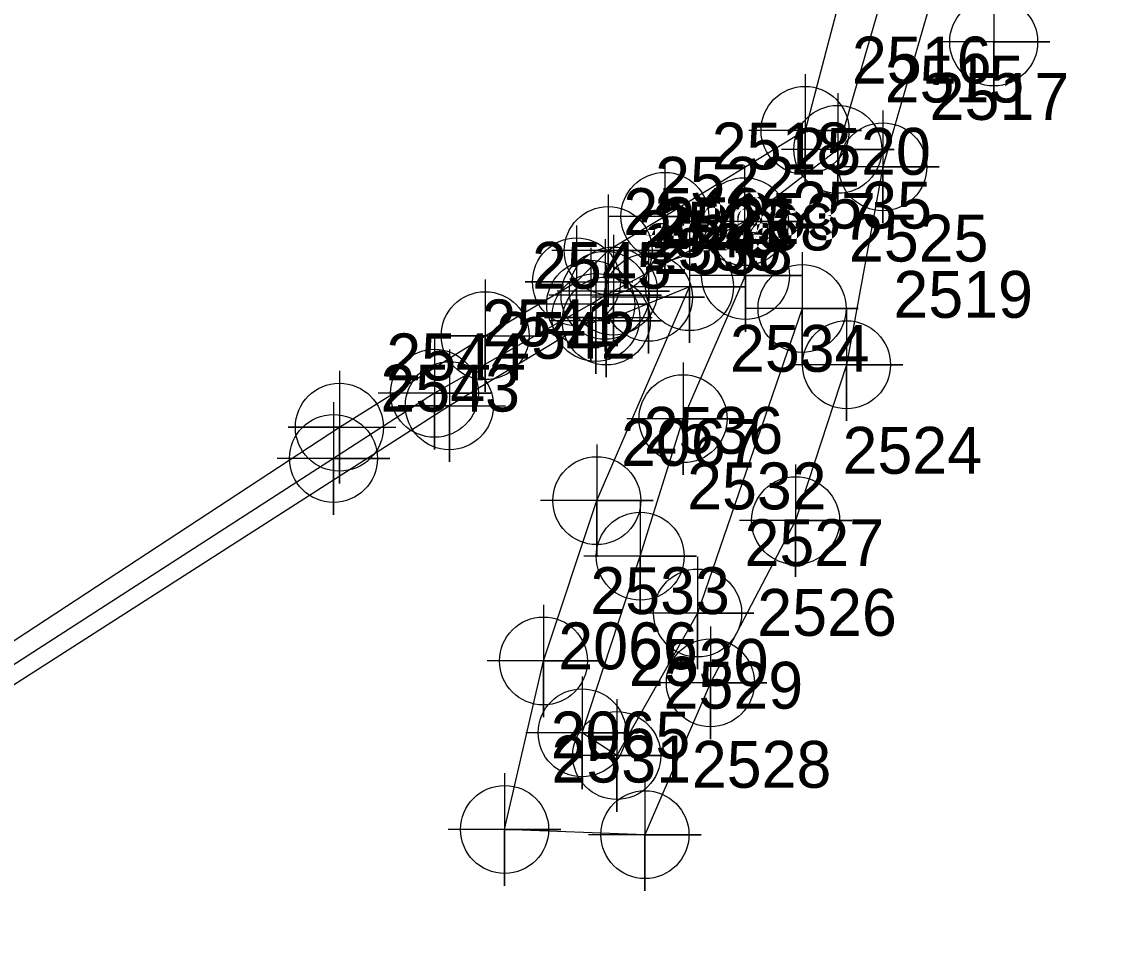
# Model space of a CAD drawing. Extents: x 2062781 to 2066835, y 358981 to 366501.
# Drawn here: x 2064112 to 2064169.7, y 361376.3 to 361425.6 of the extents above; entities that cross this region are included whole.
import ezdxf

# ---------------------------------------------------------------- set-up
doc = ezdxf.new("R2010")
doc.units = 0
for name, color, linetype in [('Exist DTM Breakline', 7, 'Continuous'), ('Exist DTM Breakline Cogo Number', 7, 'Continuous'), ('Exist DTM Breakline Cogo Point CELL', 7, 'Continuous'), ('Exist DTM Ridgeline', 7, 'Continuous'), ('Exist DTM Ridgeline Cogo Number', 7, 'Continuous'), ('Exist DTM Ridgeline Cogo Point CELL', 7, 'Continuous'), ('Exist Roads Curbs', 7, 'Continuous'), ('Exist Roads Curbs Cogo Number', 7, 'Continuous'), ('Exist Roads Curbs Cogo Point CELL', 7, 'Continuous')]:
    doc.layers.add(name, color=color, linetype=linetype)

msp = doc.modelspace()

# ---------------------------------------------------------------- linework, layer by layer
at = {"layer": 'Exist DTM Breakline'}
for points in [[(2064167.966, 361461.696), (2064157.029, 361451.052), (2064155.86, 361441.057), (2064158.815, 361430.322), (2064155.475, 361418.752), (2064150.498, 361414.897), (2064143.512, 361411.198), (2064143.071, 361410.97)], [(2064153.569, 361410.27), (2064148.003, 361394.03), (2064143.692, 361386.43), (2064141.846, 361387.645), (2064144.944, 361397.057), (2064147.228, 361404.392), (2064150.555, 361412.029)], [(2064142.307, 361410.497), (2064143.071, 361410.97)], [(2064142.307, 361410.497), (2064133.982, 361405.747), (2064128.596, 361402.271)], [(2064128.596, 361402.271), (2064088.508, 361376.404)]]:
    msp.add_lwpolyline(points, dxfattribs=at)
at = {"layer": 'Exist DTM Breakline Cogo Point CELL'}
for points in [[(2064155.475, 361421.752), (2064155.475, 361415.752), (2064155.475, 361418.752), (2064158.475, 361418.752), (2064152.475, 361418.752)], [(2064155.475, 361421.752), (2064155.475, 361415.752), (2064155.475, 361418.752), (2064158.475, 361418.752), (2064152.475, 361418.752)], [(2064155.475, 361421.752), (2064155.475, 361415.752), (2064155.475, 361418.752), (2064158.475, 361418.752), (2064152.475, 361418.752)], [(2064150.498, 361417.897), (2064150.498, 361411.897), (2064150.498, 361414.897), (2064153.498, 361414.897), (2064147.498, 361414.897)], [(2064150.498, 361417.897), (2064150.498, 361411.897), (2064150.498, 361414.897), (2064153.498, 361414.897), (2064147.498, 361414.897)], [(2064150.498, 361417.897), (2064150.498, 361411.897), (2064150.498, 361414.897), (2064153.498, 361414.897), (2064147.498, 361414.897)], [(2064150.555, 361415.029), (2064150.555, 361409.029), (2064150.555, 361412.029), (2064153.555, 361412.029), (2064147.555, 361412.029)], [(2064150.555, 361415.029), (2064150.555, 361409.029), (2064150.555, 361412.029), (2064153.555, 361412.029), (2064147.555, 361412.029)], [(2064150.555, 361415.029), (2064150.555, 361409.029), (2064150.555, 361412.029), (2064153.555, 361412.029), (2064147.555, 361412.029)], [(2064143.512, 361414.198), (2064143.512, 361408.198), (2064143.512, 361411.198), (2064146.512, 361411.198), (2064140.512, 361411.198)], [(2064143.512, 361414.198), (2064143.512, 361408.198), (2064143.512, 361411.198), (2064146.512, 361411.198), (2064140.512, 361411.198)], [(2064143.512, 361414.198), (2064143.512, 361408.198), (2064143.512, 361411.198), (2064146.512, 361411.198), (2064140.512, 361411.198)], [(2064143.071, 361413.97), (2064143.071, 361407.97), (2064143.071, 361410.97), (2064146.071, 361410.97), (2064140.071, 361410.97)], [(2064143.071, 361413.97), (2064143.071, 361407.97), (2064143.071, 361410.97), (2064146.071, 361410.97), (2064140.071, 361410.97)], [(2064143.071, 361413.97), (2064143.071, 361407.97), (2064143.071, 361410.97), (2064146.071, 361410.97), (2064140.071, 361410.97)], [(2064142.307, 361413.497), (2064142.307, 361407.497), (2064142.307, 361410.497), (2064145.307, 361410.497), (2064139.307, 361410.497)], [(2064142.307, 361413.497), (2064142.307, 361407.497), (2064142.307, 361410.497), (2064145.307, 361410.497), (2064139.307, 361410.497)], [(2064142.307, 361413.497), (2064142.307, 361407.497), (2064142.307, 361410.497), (2064145.307, 361410.497), (2064139.307, 361410.497)], [(2064153.569, 361413.27), (2064153.569, 361407.27), (2064153.569, 361410.27), (2064156.569, 361410.27), (2064150.569, 361410.27)], [(2064153.569, 361413.27), (2064153.569, 361407.27), (2064153.569, 361410.27), (2064156.569, 361410.27), (2064150.569, 361410.27)], [(2064153.569, 361413.27), (2064153.569, 361407.27), (2064153.569, 361410.27), (2064156.569, 361410.27), (2064150.569, 361410.27)], [(2064133.982, 361408.747), (2064133.982, 361402.747), (2064133.982, 361405.747), (2064136.982, 361405.747), (2064130.982, 361405.747)], [(2064133.982, 361408.747), (2064133.982, 361402.747), (2064133.982, 361405.747), (2064136.982, 361405.747), (2064130.982, 361405.747)], [(2064133.982, 361408.747), (2064133.982, 361402.747), (2064133.982, 361405.747), (2064136.982, 361405.747), (2064130.982, 361405.747)], [(2064147.228, 361407.392), (2064147.228, 361401.392), (2064147.228, 361404.392), (2064150.228, 361404.392), (2064144.228, 361404.392)], [(2064147.228, 361407.392), (2064147.228, 361401.392), (2064147.228, 361404.392), (2064150.228, 361404.392), (2064144.228, 361404.392)], [(2064147.228, 361407.392), (2064147.228, 361401.392), (2064147.228, 361404.392), (2064150.228, 361404.392), (2064144.228, 361404.392)], [(2064128.596, 361405.271), (2064128.596, 361399.271), (2064128.596, 361402.271), (2064131.596, 361402.271), (2064125.596, 361402.271)], [(2064128.596, 361405.271), (2064128.596, 361399.271), (2064128.596, 361402.271), (2064131.596, 361402.271), (2064125.596, 361402.271)], [(2064128.596, 361405.271), (2064128.596, 361399.271), (2064128.596, 361402.271), (2064131.596, 361402.271), (2064125.596, 361402.271)], [(2064144.944, 361400.057), (2064144.944, 361394.057), (2064144.944, 361397.057), (2064147.944, 361397.057), (2064141.944, 361397.057)], [(2064144.944, 361400.057), (2064144.944, 361394.057), (2064144.944, 361397.057), (2064147.944, 361397.057), (2064141.944, 361397.057)], [(2064144.944, 361400.057), (2064144.944, 361394.057), (2064144.944, 361397.057), (2064147.944, 361397.057), (2064141.944, 361397.057)], [(2064148.003, 361397.03), (2064148.003, 361391.03), (2064148.003, 361394.03), (2064151.003, 361394.03), (2064145.003, 361394.03)], [(2064148.003, 361397.03), (2064148.003, 361391.03), (2064148.003, 361394.03), (2064151.003, 361394.03), (2064145.003, 361394.03)], [(2064148.003, 361397.03), (2064148.003, 361391.03), (2064148.003, 361394.03), (2064151.003, 361394.03), (2064145.003, 361394.03)], [(2064141.846, 361390.645), (2064141.846, 361384.645), (2064141.846, 361387.645), (2064144.846, 361387.645), (2064138.846, 361387.645)], [(2064141.846, 361390.645), (2064141.846, 361384.645), (2064141.846, 361387.645), (2064144.846, 361387.645), (2064138.846, 361387.645)], [(2064141.846, 361390.645), (2064141.846, 361384.645), (2064141.846, 361387.645), (2064144.846, 361387.645), (2064138.846, 361387.645)], [(2064143.692, 361389.43), (2064143.692, 361383.43), (2064143.692, 361386.43), (2064146.692, 361386.43), (2064140.692, 361386.43)], [(2064143.692, 361389.43), (2064143.692, 361383.43), (2064143.692, 361386.43), (2064146.692, 361386.43), (2064140.692, 361386.43)], [(2064143.692, 361389.43), (2064143.692, 361383.43), (2064143.692, 361386.43), (2064146.692, 361386.43), (2064140.692, 361386.43)]]:
    msp.add_lwpolyline(points, dxfattribs=at)
for centre in [(2064155.475, 361418.752), (2064155.475, 361418.752), (2064155.475, 361418.752), (2064150.498, 361414.897), (2064150.498, 361414.897), (2064150.498, 361414.897), (2064150.555, 361412.029), (2064150.555, 361412.029), (2064150.555, 361412.029), (2064143.512, 361411.198), (2064143.512, 361411.198), (2064143.512, 361411.198), (2064143.071, 361410.97), (2064143.071, 361410.97), (2064143.071, 361410.97), (2064142.307, 361410.497), (2064142.307, 361410.497), (2064142.307, 361410.497), (2064153.569, 361410.27), (2064153.569, 361410.27), (2064153.569, 361410.27), (2064133.982, 361405.747), (2064133.982, 361405.747), (2064133.982, 361405.747), (2064147.228, 361404.392), (2064147.228, 361404.392), (2064147.228, 361404.392), (2064128.596, 361402.271), (2064128.596, 361402.271), (2064128.596, 361402.271), (2064144.944, 361397.057), (2064144.944, 361397.057), (2064144.944, 361397.057), (2064148.003, 361394.03), (2064148.003, 361394.03), (2064148.003, 361394.03), (2064141.846, 361387.645), (2064141.846, 361387.645), (2064141.846, 361387.645), (2064143.692, 361386.43), (2064143.692, 361386.43), (2064143.692, 361386.43)]:
    msp.add_circle(centre, 2.344, dxfattribs=at)
at = {"layer": 'Exist DTM Ridgeline'}
for points in [[(2064166.284, 361464.194), (2064153.937, 361451.763), (2064154.149, 361440.373), (2064156.469, 361430.188), (2064153.73, 361419.763), (2064146.259, 361415.181), (2064143.239, 361413.354)], [(2064169.735, 361459.878), (2064159.096, 361451.006), (2064158.3, 361439.435), (2064161.205, 361429.321), (2064157.871, 361417.823), (2064155.941, 361407.27), (2064153.228, 361398.956), (2064148.684, 361390.313), (2064145.195, 361382.212), (2064137.715, 361382.492), (2064139.785, 361391.474), (2064142.629, 361400.022), (2064147.572, 361411.431), (2064143.136, 361409.601)], [(2064141.544, 361411.684), (2064143.239, 361413.354)], [(2064142.579, 361409.789), (2064143.136, 361409.601)]]:
    msp.add_lwpolyline(points, dxfattribs=at)
at = {"layer": 'Exist DTM Ridgeline Cogo Point CELL'}
for points in [[(2064163.784, 361427.478), (2064163.784, 361421.478), (2064163.784, 361424.478), (2064166.784, 361424.478), (2064160.784, 361424.478)], [(2064163.784, 361427.478), (2064163.784, 361421.478), (2064163.784, 361424.478), (2064166.784, 361424.478), (2064160.784, 361424.478)], [(2064163.784, 361427.478), (2064163.784, 361421.478), (2064163.784, 361424.478), (2064166.784, 361424.478), (2064160.784, 361424.478)], [(2064153.73, 361422.763), (2064153.73, 361416.763), (2064153.73, 361419.763), (2064156.73, 361419.763), (2064150.73, 361419.763)], [(2064153.73, 361422.763), (2064153.73, 361416.763), (2064153.73, 361419.763), (2064156.73, 361419.763), (2064150.73, 361419.763)], [(2064153.73, 361422.763), (2064153.73, 361416.763), (2064153.73, 361419.763), (2064156.73, 361419.763), (2064150.73, 361419.763)], [(2064157.871, 361420.823), (2064157.871, 361414.823), (2064157.871, 361417.823), (2064160.871, 361417.823), (2064154.871, 361417.823)], [(2064157.871, 361420.823), (2064157.871, 361414.823), (2064157.871, 361417.823), (2064160.871, 361417.823), (2064154.871, 361417.823)], [(2064157.871, 361420.823), (2064157.871, 361414.823), (2064157.871, 361417.823), (2064160.871, 361417.823), (2064154.871, 361417.823)], [(2064146.259, 361418.181), (2064146.259, 361412.181), (2064146.259, 361415.181), (2064149.259, 361415.181), (2064143.259, 361415.181)], [(2064146.259, 361418.181), (2064146.259, 361412.181), (2064146.259, 361415.181), (2064149.259, 361415.181), (2064143.259, 361415.181)], [(2064146.259, 361418.181), (2064146.259, 361412.181), (2064146.259, 361415.181), (2064149.259, 361415.181), (2064143.259, 361415.181)], [(2064143.239, 361416.354), (2064143.239, 361410.354), (2064143.239, 361413.354), (2064146.239, 361413.354), (2064140.239, 361413.354)], [(2064143.239, 361416.354), (2064143.239, 361410.354), (2064143.239, 361413.354), (2064146.239, 361413.354), (2064140.239, 361413.354)], [(2064143.239, 361416.354), (2064143.239, 361410.354), (2064143.239, 361413.354), (2064146.239, 361413.354), (2064140.239, 361413.354)], [(2064147.572, 361414.431), (2064147.572, 361408.431), (2064147.572, 361411.431), (2064150.572, 361411.431), (2064144.572, 361411.431)], [(2064147.572, 361414.431), (2064147.572, 361408.431), (2064147.572, 361411.431), (2064150.572, 361411.431), (2064144.572, 361411.431)], [(2064147.572, 361414.431), (2064147.572, 361408.431), (2064147.572, 361411.431), (2064150.572, 361411.431), (2064144.572, 361411.431)], [(2064145.378, 361413.863), (2064145.378, 361407.863), (2064145.378, 361410.863), (2064148.378, 361410.863), (2064142.378, 361410.863)], [(2064145.378, 361413.863), (2064145.378, 361407.863), (2064145.378, 361410.863), (2064148.378, 361410.863), (2064142.378, 361410.863)], [(2064145.378, 361413.863), (2064145.378, 361407.863), (2064145.378, 361410.863), (2064148.378, 361410.863), (2064142.378, 361410.863)], [(2064143.136, 361412.601), (2064143.136, 361406.601), (2064143.136, 361409.601), (2064146.136, 361409.601), (2064140.136, 361409.601)], [(2064143.136, 361412.601), (2064143.136, 361406.601), (2064143.136, 361409.601), (2064146.136, 361409.601), (2064140.136, 361409.601)], [(2064143.136, 361412.601), (2064143.136, 361406.601), (2064143.136, 361409.601), (2064146.136, 361409.601), (2064140.136, 361409.601)], [(2064155.941, 361410.27), (2064155.941, 361404.27), (2064155.941, 361407.27), (2064158.941, 361407.27), (2064152.941, 361407.27)], [(2064155.941, 361410.27), (2064155.941, 361404.27), (2064155.941, 361407.27), (2064158.941, 361407.27), (2064152.941, 361407.27)], [(2064155.941, 361410.27), (2064155.941, 361404.27), (2064155.941, 361407.27), (2064158.941, 361407.27), (2064152.941, 361407.27)], [(2064142.629, 361403.022), (2064142.629, 361397.022), (2064142.629, 361400.022), (2064145.629, 361400.022), (2064139.629, 361400.022)], [(2064142.629, 361403.022), (2064142.629, 361397.022), (2064142.629, 361400.022), (2064145.629, 361400.022), (2064139.629, 361400.022)], [(2064142.629, 361403.022), (2064142.629, 361397.022), (2064142.629, 361400.022), (2064145.629, 361400.022), (2064139.629, 361400.022)], [(2064153.228, 361401.956), (2064153.228, 361395.956), (2064153.228, 361398.956), (2064156.228, 361398.956), (2064150.228, 361398.956)], [(2064153.228, 361401.956), (2064153.228, 361395.956), (2064153.228, 361398.956), (2064156.228, 361398.956), (2064150.228, 361398.956)], [(2064153.228, 361401.956), (2064153.228, 361395.956), (2064153.228, 361398.956), (2064156.228, 361398.956), (2064150.228, 361398.956)], [(2064139.785, 361394.474), (2064139.785, 361388.474), (2064139.785, 361391.474), (2064142.785, 361391.474), (2064136.785, 361391.474)], [(2064139.785, 361394.474), (2064139.785, 361388.474), (2064139.785, 361391.474), (2064142.785, 361391.474), (2064136.785, 361391.474)], [(2064139.785, 361394.474), (2064139.785, 361388.474), (2064139.785, 361391.474), (2064142.785, 361391.474), (2064136.785, 361391.474)], [(2064148.684, 361393.313), (2064148.684, 361387.313), (2064148.684, 361390.313), (2064151.684, 361390.313), (2064145.684, 361390.313)], [(2064148.684, 361393.313), (2064148.684, 361387.313), (2064148.684, 361390.313), (2064151.684, 361390.313), (2064145.684, 361390.313)], [(2064148.684, 361393.313), (2064148.684, 361387.313), (2064148.684, 361390.313), (2064151.684, 361390.313), (2064145.684, 361390.313)], [(2064137.715, 361385.492), (2064137.715, 361379.492), (2064137.715, 361382.492), (2064140.715, 361382.492), (2064134.715, 361382.492)], [(2064137.715, 361385.492), (2064137.715, 361379.492), (2064137.715, 361382.492), (2064140.715, 361382.492), (2064134.715, 361382.492)], [(2064137.715, 361385.492), (2064137.715, 361379.492), (2064137.715, 361382.492), (2064140.715, 361382.492), (2064134.715, 361382.492)], [(2064145.195, 361385.212), (2064145.195, 361379.212), (2064145.195, 361382.212), (2064148.195, 361382.212), (2064142.195, 361382.212)], [(2064145.195, 361385.212), (2064145.195, 361379.212), (2064145.195, 361382.212), (2064148.195, 361382.212), (2064142.195, 361382.212)], [(2064145.195, 361385.212), (2064145.195, 361379.212), (2064145.195, 361382.212), (2064148.195, 361382.212), (2064142.195, 361382.212)]]:
    msp.add_lwpolyline(points, dxfattribs=at)
for centre in [(2064163.784, 361424.478), (2064163.784, 361424.478), (2064163.784, 361424.478), (2064153.73, 361419.763), (2064153.73, 361419.763), (2064153.73, 361419.763), (2064157.871, 361417.823), (2064157.871, 361417.823), (2064157.871, 361417.823), (2064146.259, 361415.181), (2064146.259, 361415.181), (2064146.259, 361415.181), (2064143.239, 361413.354), (2064143.239, 361413.354), (2064143.239, 361413.354), (2064147.572, 361411.431), (2064147.572, 361411.431), (2064147.572, 361411.431), (2064145.378, 361410.863), (2064145.378, 361410.863), (2064145.378, 361410.863), (2064143.136, 361409.601), (2064143.136, 361409.601), (2064143.136, 361409.601), (2064155.941, 361407.27), (2064155.941, 361407.27), (2064155.941, 361407.27), (2064142.629, 361400.022), (2064142.629, 361400.022), (2064142.629, 361400.022), (2064153.228, 361398.956), (2064153.228, 361398.956), (2064153.228, 361398.956), (2064139.785, 361391.474), (2064139.785, 361391.474), (2064139.785, 361391.474), (2064148.684, 361390.313), (2064148.684, 361390.313), (2064148.684, 361390.313), (2064137.715, 361382.492), (2064137.715, 361382.492), (2064137.715, 361382.492), (2064145.195, 361382.212), (2064145.195, 361382.212), (2064145.195, 361382.212)]:
    msp.add_circle(centre, 2.344, dxfattribs=at)
at = {"layer": 'Exist Roads Curbs'}
msp.add_line((2064142.579, 361409.789), (2064134.771, 361405.083), dxfattribs=at)
for points in [[(2064128.909, 361403.936), (2064136.678, 361408.817), (2064141.544, 361411.684)], [(2064134.771, 361405.083), (2064089.804, 361376.259)], [(2064088.445, 361377.41), (2064128.909, 361403.936)]]:
    msp.add_lwpolyline(points, dxfattribs=at)
at = {"layer": 'Exist Roads Curbs Cogo Point CELL'}
for points in [[(2064141.544, 361414.684), (2064141.544, 361408.684), (2064141.544, 361411.684), (2064138.814, 361411.684), (2064144.544, 361411.684)], [(2064141.544, 361414.684), (2064141.544, 361408.684), (2064141.544, 361411.684), (2064138.814, 361411.684), (2064144.544, 361411.684)], [(2064141.544, 361414.684), (2064141.544, 361408.684), (2064141.544, 361411.684), (2064138.814, 361411.684), (2064144.544, 361411.684)], [(2064142.579, 361412.789), (2064142.579, 361406.789), (2064142.579, 361409.789), (2064139.849, 361409.789), (2064145.579, 361409.789)], [(2064142.579, 361412.789), (2064142.579, 361406.789), (2064142.579, 361409.789), (2064139.849, 361409.789), (2064145.579, 361409.789)], [(2064142.579, 361412.789), (2064142.579, 361406.789), (2064142.579, 361409.789), (2064139.849, 361409.789), (2064145.579, 361409.789)], [(2064136.678, 361411.817), (2064136.678, 361405.817), (2064136.678, 361408.817), (2064133.948, 361408.817), (2064139.678, 361408.817)], [(2064136.678, 361411.817), (2064136.678, 361405.817), (2064136.678, 361408.817), (2064133.948, 361408.817), (2064139.678, 361408.817)], [(2064136.678, 361411.817), (2064136.678, 361405.817), (2064136.678, 361408.817), (2064133.948, 361408.817), (2064139.678, 361408.817)], [(2064134.771, 361408.083), (2064134.771, 361402.083), (2064134.771, 361405.083), (2064132.041, 361405.083), (2064137.771, 361405.083)], [(2064134.771, 361408.083), (2064134.771, 361402.083), (2064134.771, 361405.083), (2064132.041, 361405.083), (2064137.771, 361405.083)], [(2064134.771, 361408.083), (2064134.771, 361402.083), (2064134.771, 361405.083), (2064132.041, 361405.083), (2064137.771, 361405.083)], [(2064128.909, 361406.936), (2064128.909, 361400.936), (2064128.909, 361403.936), (2064126.179, 361403.936), (2064131.909, 361403.936)], [(2064128.909, 361406.936), (2064128.909, 361400.936), (2064128.909, 361403.936), (2064126.179, 361403.936), (2064131.909, 361403.936)], [(2064128.909, 361406.936), (2064128.909, 361400.936), (2064128.909, 361403.936), (2064126.179, 361403.936), (2064131.909, 361403.936)]]:
    msp.add_lwpolyline(points, dxfattribs=at)
for centre in [(2064141.544, 361411.684), (2064141.544, 361411.684), (2064141.544, 361411.684), (2064142.579, 361409.789), (2064142.579, 361409.789), (2064142.579, 361409.789), (2064136.678, 361408.817), (2064136.678, 361408.817), (2064136.678, 361408.817), (2064134.771, 361405.083), (2064134.771, 361405.083), (2064134.771, 361405.083), (2064128.909, 361403.936), (2064128.909, 361403.936), (2064128.909, 361403.936)]:
    msp.add_circle(centre, 2.344, dxfattribs=at)

# ---------------------------------------------------------------- texts
at = {"layer": 'Exist DTM Breakline Cogo Number'}
for s, p in [('2515', (2064157.975, 361421.252)), ('2515', (2064157.975, 361421.252)), ('2515', (2064157.975, 361421.252)), ('2520', (2064152.998, 361417.397)), ('2520', (2064152.998, 361417.397)), ('2520', (2064152.998, 361417.397)), ('2535', (2064153.055, 361414.529)), ('2535', (2064153.055, 361414.529)), ('2535', (2064153.055, 361414.529)), ('2523', (2064145.571, 361413.47)), ('2523', (2064145.571, 361413.47)), ('2523', (2064145.571, 361413.47)), ('2521', (2064146.012, 361413.698)), ('2521', (2064146.012, 361413.698)), ('2521', (2064146.012, 361413.698)), ('2540', (2064144.807, 361412.997)), ('2540', (2064144.807, 361412.997)), ('2540', (2064144.807, 361412.997)), ('2525', (2064156.069, 361412.77)), ('2525', (2064156.069, 361412.77)), ('2525', (2064156.069, 361412.77)), ('2541', (2064136.482, 361408.247)), ('2541', (2064136.482, 361408.247)), ('2541', (2064136.482, 361408.247)), ('2534', (2064149.728, 361406.892)), ('2534', (2064149.728, 361406.892)), ('2534', (2064149.728, 361406.892)), ('2543', (2064131.096, 361404.771)), ('2543', (2064131.096, 361404.771)), ('2543', (2064131.096, 361404.771)), ('2532', (2064147.444, 361399.557)), ('2532', (2064147.444, 361399.557)), ('2532', (2064147.444, 361399.557)), ('2527', (2064150.503, 361396.53)), ('2527', (2064150.503, 361396.53)), ('2527', (2064150.503, 361396.53)), ('2530', (2064144.346, 361390.145)), ('2530', (2064144.346, 361390.145)), ('2530', (2064144.346, 361390.145)), ('2529', (2064146.192, 361388.93)), ('2529', (2064146.192, 361388.93)), ('2529', (2064146.192, 361388.93))]:
    msp.add_text(s, height=2.5, dxfattribs=at).set_placement(p)
at = {"layer": 'Exist DTM Ridgeline Cogo Number'}
for s, p in [('2516', (2064156.23, 361422.263)), ('2516', (2064156.23, 361422.263)), ('2516', (2064156.23, 361422.263)), ('2517', (2064160.371, 361420.323)), ('2517', (2064160.371, 361420.323)), ('2517', (2064160.371, 361420.323)), ('2518', (2064148.759, 361417.681)), ('2518', (2064148.759, 361417.681)), ('2518', (2064148.759, 361417.681)), ('2522', (2064145.739, 361415.854)), ('2522', (2064145.739, 361415.854)), ('2522', (2064145.739, 361415.854)), ('2537', (2064150.072, 361413.931)), ('2537', (2064150.072, 361413.931)), ('2537', (2064150.072, 361413.931)), ('2068', (2064147.878, 361413.364)), ('2068', (2064147.878, 361413.364)), ('2068', (2064147.878, 361413.364)), ('2538', (2064145.636, 361412.101)), ('2538', (2064145.636, 361412.101)), ('2538', (2064145.636, 361412.101)), ('2519', (2064158.441, 361409.77)), ('2519', (2064158.441, 361409.77)), ('2519', (2064158.441, 361409.77)), ('2536', (2064145.129, 361402.522)), ('2536', (2064145.129, 361402.522)), ('2536', (2064145.129, 361402.522)), ('2067', (2064143.925, 361401.877)), ('2067', (2064143.925, 361401.877)), ('2067', (2064143.925, 361401.877)), ('2524', (2064155.728, 361401.456)), ('2524', (2064155.728, 361401.456)), ('2524', (2064155.728, 361401.456)), ('2533', (2064142.285, 361393.975)), ('2533', (2064142.285, 361393.975)), ('2533', (2064142.285, 361393.975)), ('2526', (2064151.184, 361392.813)), ('2526', (2064151.184, 361392.813)), ('2526', (2064151.184, 361392.813)), ('2066', (2064140.576, 361391.028)), ('2066', (2064140.576, 361391.028)), ('2066', (2064140.576, 361391.028)), ('2065', (2064140.173, 361386.276)), ('2065', (2064140.173, 361386.276)), ('2065', (2064140.173, 361386.276)), ('2531', (2064140.215, 361384.992)), ('2531', (2064140.215, 361384.992)), ('2531', (2064140.215, 361384.992)), ('2528', (2064147.695, 361384.713)), ('2528', (2064147.695, 361384.713)), ('2528', (2064147.695, 361384.713))]:
    msp.add_text(s, height=2.5, dxfattribs=at).set_placement(p)
at = {"layer": 'Exist Roads Curbs Cogo Number'}
for s, p in [('2546', (2064144.044, 361414.184)), ('2546', (2064144.044, 361414.184)), ('2546', (2064144.044, 361414.184)), ('2539', (2064145.079, 361412.29)), ('2539', (2064145.079, 361412.29)), ('2539', (2064145.079, 361412.29)), ('2545', (2064139.178, 361411.318)), ('2545', (2064139.178, 361411.318)), ('2545', (2064139.178, 361411.318)), ('2542', (2064137.271, 361407.584)), ('2542', (2064137.271, 361407.584)), ('2542', (2064137.271, 361407.584)), ('2544', (2064131.409, 361406.436)), ('2544', (2064131.409, 361406.436)), ('2544', (2064131.409, 361406.436))]:
    msp.add_text(s, height=2.5, dxfattribs=at).set_placement(p)

doc.saveas('drawing.dxf')
